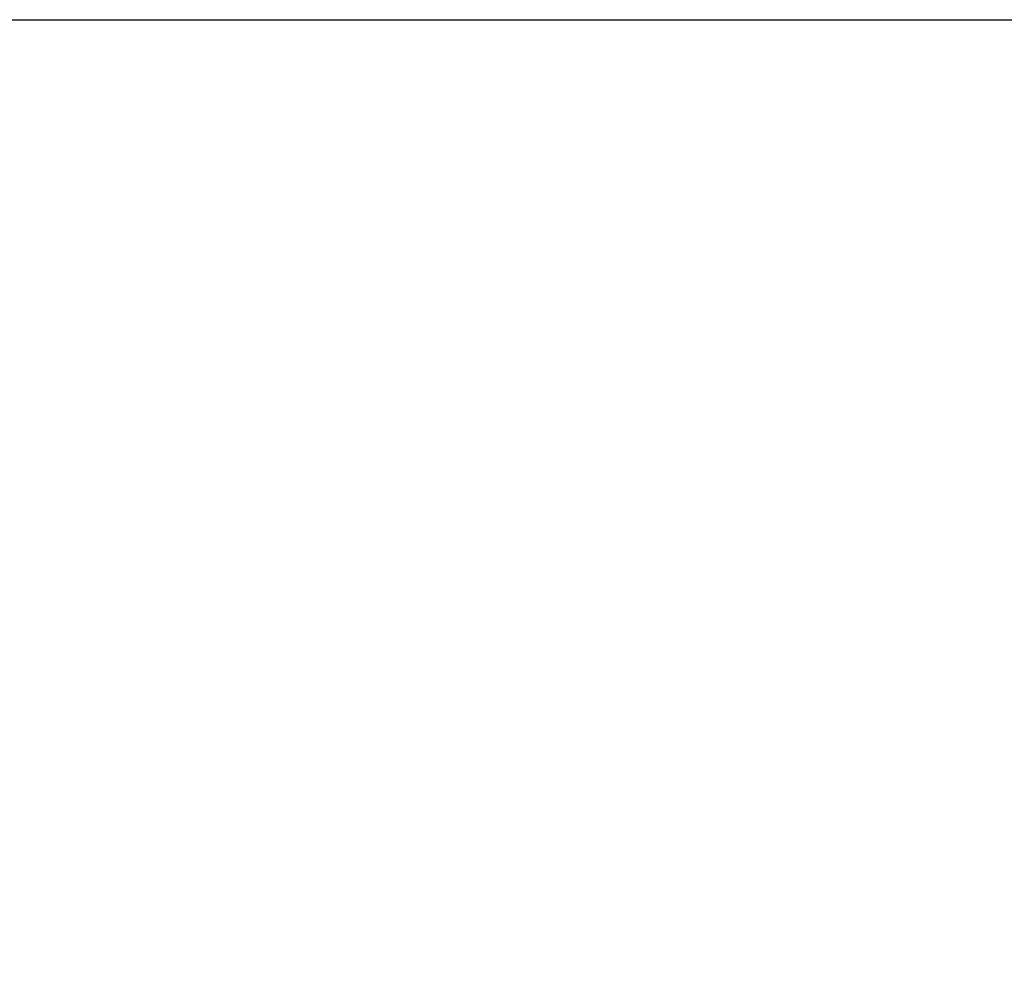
# Model space of a CAD drawing. Header units: millimetres. Extents: x 15 to 2005, y -26 to 622.
# Tile 395 of 656: x 93.880075 to 93.880872, y -12.543934 to -12.543162. Entities that reach past the tile are written whole.
import ezdxf

# ---------------------------------------------------------------- set-up
doc = ezdxf.new("R2010")
doc.units = ezdxf.units.MM

# ---------------------------------------------------------------- blocks, each defined once
blk = doc.blocks.new('SG')
at = {"color": 7, "linetype": 'Continuous'}
blk.add_open_spline([(93.78166965, -12.64316245), (93.78308795, -12.64315239), (93.78451417, -12.64312199), (93.78594794, -12.64307089), (93.78738888, -12.64299877), (93.78883658, -12.6429053), (93.79029064, -12.64279015), (93.79175062, -12.64265303), (93.79321607, -12.64249362), (93.79468656, -12.64231163), (93.7961616, -12.6421068), (93.79764072, -12.64187884), (93.79912342, -12.6416275), (93.8006092, -12.64135254), (93.80209753, -12.64105373), (93.8035879, -12.64073084), (93.80507975, -12.64038368), (93.80657254, -12.64001206), (93.8080657, -12.6396158), (93.80955866, -12.63919475), (93.81105084, -12.63874878), (93.81254166, -12.63827775), (93.8140305, -12.63778156), (93.81551677, -12.63726013), (93.81699985, -12.63671339), (93.81847912, -12.63614128), (93.81995397, -12.63554379), (93.82142375, -12.63492089), (93.82288784, -12.63427261), (93.8243456, -12.63359897), (93.82579639, -12.63290002), (93.82723958, -12.63217583), (93.82867451, -12.6314265), (93.83010056, -12.63065215), (93.83151707, -12.62985291), (93.83292341, -12.62902893), (93.83431896, -12.6281804), (93.83570306, -12.62730751), (93.8370751, -12.62641049), (93.83843445, -12.62548959), (93.83978051, -12.62454506), (93.84111265, -12.62357719), (93.84243029, -12.62258628), (93.84373282, -12.62157267), (93.84501967, -12.6205367), (93.84629027, -12.61947874), (93.84754406, -12.61839916), (93.84878048, -12.61729838), (93.84999901, -12.61617682), (93.85119913, -12.61503492), (93.85238033, -12.61387313), (93.85354212, -12.61269193), (93.85468402, -12.61149182), (93.85580558, -12.61027328), (93.85690636, -12.60903686), (93.85798594, -12.60778307), (93.8590439, -12.60651248), (93.86007987, -12.60522562), (93.86109348, -12.60392309), (93.86208438, -12.60260546), (93.86305225, -12.60127331), (93.86399679, -12.59992726), (93.86491769, -12.5985679), (93.86581471, -12.59719586), (93.86668759, -12.59581176), (93.86753613, -12.59441622), (93.8683601, -12.59300987), (93.86915935, -12.59159336), (93.8699337, -12.59016731), (93.87068303, -12.58873238), (93.87140722, -12.58728919), (93.87210617, -12.5858384), (93.87277981, -12.58438064), (93.87342809, -12.58291655), (93.87405099, -12.58144677), (93.87464848, -12.57997192), (93.87522058, -12.57849265), (93.87576733, -12.57700957), (93.87628876, -12.5755233), (93.87678495, -12.57403446), (93.87725598, -12.57254365), (93.87770195, -12.57105146), (93.878123, -12.5695585), (93.87851926, -12.56806534), (93.87889088, -12.56657255), (93.87923804, -12.5650807), (93.87956093, -12.56359034), (93.87985974, -12.562102), (93.8801347, -12.56061622), (93.88038604, -12.55913352), (93.880614, -12.5576544), (93.88081883, -12.55617936), (93.88100081, -12.55470888), (93.88116022, -12.55324342), (93.88129735, -12.55178344), (93.8814125, -12.55032939), (93.88150597, -12.54888168), (93.88157809, -12.54744074), (93.88162919, -12.54600697), (93.88165959, -12.54458075), (93.88166965, -12.54316245)], degree=1, knots=[0, 0, 0.009029, 0.018111, 0.027245, 0.03643, 0.045665, 0.054951, 0.064287, 0.073671, 0.083104, 0.092585, 0.102112, 0.111686, 0.121306, 0.13097, 0.140678, 0.150429, 0.160223, 0.170058, 0.179933, 0.189848, 0.199801, 0.209792, 0.21982, 0.229883, 0.23998, 0.25011, 0.260273, 0.270467, 0.28069, 0.290942, 0.301222, 0.311527, 0.321858, 0.332212, 0.342589, 0.352987, 0.363404, 0.37384, 0.384293, 0.394762, 0.405245, 0.41574, 0.426248, 0.436765, 0.447291, 0.457824, 0.468363, 0.478906, 0.489452, 0.5, 0.510548, 0.521094, 0.531637, 0.542176, 0.552709, 0.563235, 0.573752, 0.58426, 0.594755, 0.605238, 0.615707, 0.62616, 0.636596, 0.647013, 0.657411, 0.667788, 0.678142, 0.688473, 0.698778, 0.709058, 0.71931, 0.729533, 0.739727, 0.74989, 0.76002, 0.770117, 0.78018, 0.790208, 0.800199, 0.810152, 0.820067, 0.829942, 0.839777, 0.849571, 0.859322, 0.86903, 0.878694, 0.888314, 0.897888, 0.907415, 0.916896, 0.926329, 0.935713, 0.945049, 0.954335, 0.96357, 0.972755, 0.981889, 0.990971, 1, 1], dxfattribs=at)

msp = doc.modelspace()

# ---------------------------------------------------------------- linework, layer by layer
at = {"color": 7, "linetype": 'Continuous'}
msp.add_line((93.23166965, -12.54316245), (93.88166965, -12.54316245), dxfattribs=at)
msp.add_arc((93.78166965, -12.54316245), 0.1, 270, 0, dxfattribs=at)

# ---------------------------------------------------------------- block references
msp.add_blockref('SG', (0, 0))

doc.saveas('drawing.dxf')
